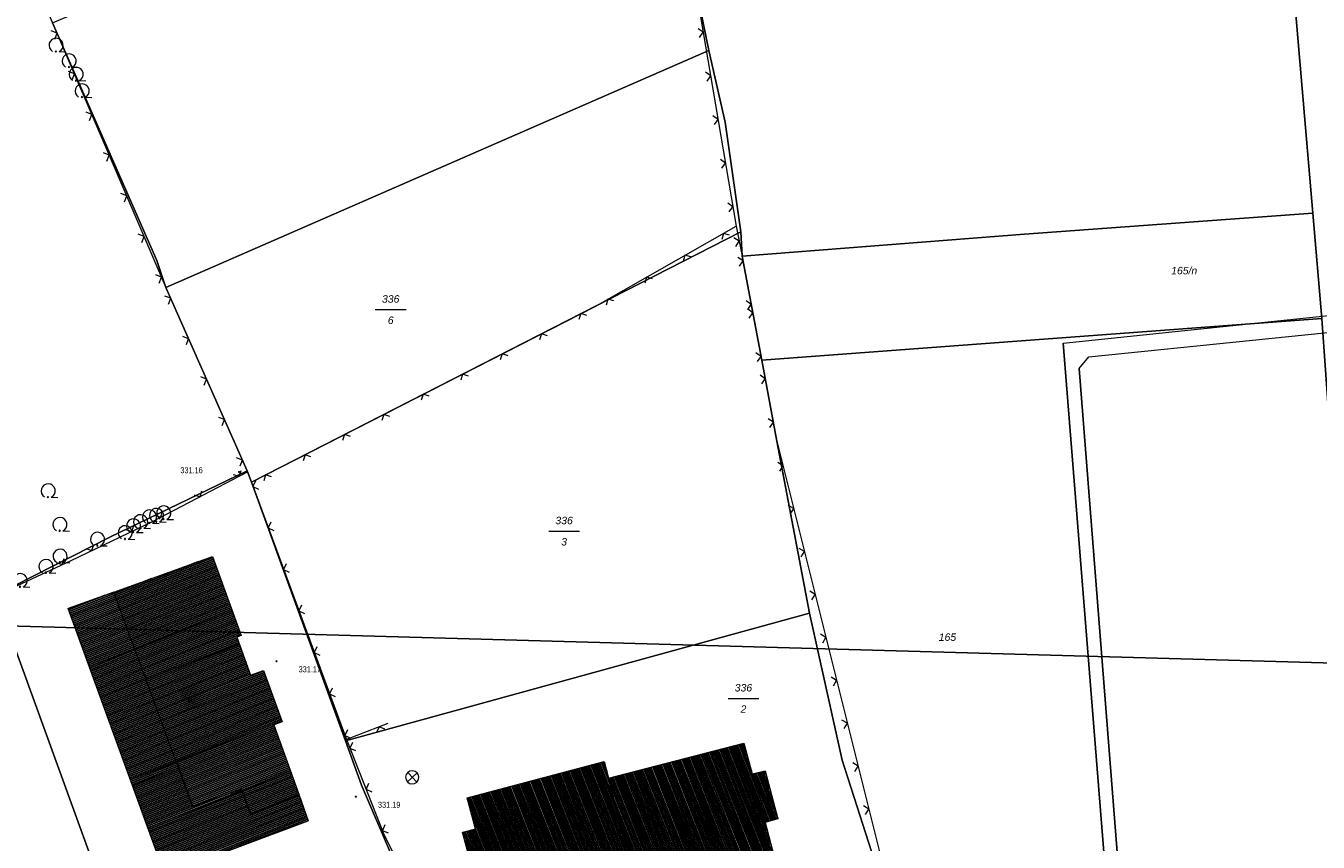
# Model space of a CAD drawing. Header units: metres. Extents: x 345144 to 348639, y 5629211 to 5635235.
# Tile 1014 of 1056: x 347558 to 347704, y 5631172 to 5631265. Entities that reach past the tile are written whole.
import ezdxf
from ezdxf.enums import TextEntityAlignment as Align

# ---------------------------------------------------------------- set-up
doc = ezdxf.new("R2010")
doc.units = ezdxf.units.M
doc.header["$MEASUREMENT"] = 0
for name, color, linetype in [('011 Gebäude', 7, 'Continuous'), ('011 Hausnummer', 7, 'Continuous'), ('028 Geländeform', 7, 'Continuous'), ('028 Geländeform Ausg.', 7, 'Continuous'), ('065-066 Ver_Entsorgung', 7, 'Continuous'), ('081-083 Topographie', 7, 'Continuous'), ('AX Flurstück', 7, 'Continuous'), ('AX Gebäude', 7, 'Continuous'), ('Blatt', 7, 'Continuous'), ('Definitionslinie', 7, 'Continuous'), ('Präsentationsobjekt -Text (punktförmig)', 7, 'Continuous'), ('TEXT', 7, 'Continuous')]:
    doc.layers.add(name, color=color, linetype=linetype)
doc.styles.add('ARIAL', font='arial.ttf', dxfattribs={"height": 1})
doc.styles.add('ARIALIT', font='ariali.ttf', dxfattribs={"height": 1})
pattern_1 = [(201.882352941, (0, 0), (0.074540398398, -0.185590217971), [])]
pattern_2 = [(111.5294117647, (0, 0), (-0.186045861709, -0.07339575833), [])]

# ---------------------------------------------------------------- blocks, each defined once
blk = doc.blocks.new('alk_3504_nrw')
at = {"color": 134, "lineweight": 5, "true_color": 0x00b2b2, "flags": 128}
for points in [[(-0.729333, -0.684), (-0.707333, -0.707333), (0.707333, 0.707333)], [(-0.707333, 0.707333), (0.707333, -0.707333)]]:
    blk.add_lwpolyline(points, dxfattribs=at)
at = {"color": 134, "lineweight": 5, "true_color": 0x00b2b2}
for start, end in [(90, -90), (-90, 90)]:
    blk.add_arc((0, 0), 1, start, end, dxfattribs=at)
blk = doc.blocks.new('alk_043x_nrw')
h = blk.add_hatch(color=7)
edge = h.paths.add_edge_path(flags=0)
edge.add_arc((0, 0), 1, 180, 360, ccw=False)
edge.add_arc((0, 0), 1, 0, 180, ccw=False)
blk = doc.blocks.new('alk_7100_nrwx2')
at = {"true_color": 0x2e2e2e}
h = blk.add_hatch(color=250, dxfattribs=at)
edge = h.paths.add_edge_path(flags=0)
edge.add_arc((0.024073, -0.597267), 0.057254, 180, 360, ccw=False)
edge.add_arc((0.024073, -0.597267), 0.057255, 0, 180, ccw=False)
at = {"color": 250, "lineweight": 5, "true_color": 0x2e2e2e, "flags": 128}
blk.add_lwpolyline([(0.349382, -0.597267), (1, -0.597267)], dxfattribs=at)
at = {"color": 250, "lineweight": 5, "true_color": 0x2e2e2e}
for centre, radius, start, end in [((0.024073, 0.012362), 0.690995, -61.91481688, -118.08518312), ((0.024073, -0.597267), 0.057255, 0, 180), ((0.024073, -0.597267), 0.057254, 180, 0)]:
    blk.add_arc(centre, radius, start, end, dxfattribs=at)

msp = doc.modelspace()

# ---------------------------------------------------------------- hatches: boundary and pattern name
at = {"layer": '011 Gebäude', "true_color": 0x8f8f8f}
h = msp.add_hatch(dxfattribs=at)
h.set_pattern_fill('_USER', color=252, scale=0.2, angle=201.88235294, style=0, pattern_type=0)
h.set_pattern_definition(pattern_1)
h.paths.add_polyline_path([(347568.04, 5631200.74), (347579.205, 5631204.769), (347582.454, 5631195.849), (347581.937, 5631195.661), (347583.509, 5631191.345), (347584.965, 5631191.875), (347587.071, 5631186.092), (347586.131, 5631185.749), (347588.975, 5631177.78), (347588.975, 5631177.78), (347583.448, 5631175.705), (347582.429, 5631178.474), (347576.97, 5631176.466)], flags=0)
h = msp.add_hatch(dxfattribs=at)
h.set_pattern_fill('_USER', color=252, scale=0.2, angle=201.88235294, style=0, pattern_type=0)
h.set_pattern_definition(pattern_1)
h.paths.add_polyline_path([(347568.04, 5631200.74), (347576.97, 5631176.466), (347582.429, 5631178.474), (347583.448, 5631175.705), (347588.975, 5631177.78), (347588.975, 5631177.78), (347589.999, 5631174.91), (347573.81, 5631168.83), (347562.888, 5631198.882)], flags=0)
at = {"layer": 'AX Gebäude', "true_color": 0x4f4f4f}
h = msp.add_hatch(dxfattribs=at)
h.set_pattern_fill('_USER', color=251, scale=0.2, angle=111.52941176, style=0, pattern_type=0)
h.set_pattern_definition(pattern_2)
h.paths.add_polyline_path([(347623.938, 5631179.701), (347639.219, 5631183.663), (347640.149, 5631180.203), (347641.604, 5631180.554), (347643.054, 5631175.112), (347641.607, 5631174.721), (347642.811, 5631170.119), (347642.721, 5631170.102), (347639.007, 5631169.102), (347639.248, 5631168.132), (347638.854, 5631168.038), (347638.623, 5631169.008), (347636.327, 5631168.391), (347635.617, 5631167.169), (347632.764, 5631166.404), (347632.262, 5631168.346), (347629.997, 5631167.767), (347629.266, 5631166.526), (347627.344, 5631166.004), (347626.823, 5631167.966)], flags=0)
h = msp.add_hatch(dxfattribs=at)
h.set_pattern_fill('_USER', color=251, scale=0.2, angle=111.52941176, style=0, pattern_type=0)
h.set_pattern_definition(pattern_2)
h.paths.add_polyline_path([(347626.823, 5631167.966), (347625.084, 5631167.526), (347623.873, 5631168.246), (347621.587, 5631167.639), (347622.096, 5631165.657), (347619.255, 5631164.941), (347618.093, 5631165.649), (347615.807, 5631165.041), (347616.059, 5631164.091), (347615.634, 5631163.988), (347615.403, 5631164.948), (347611.621, 5631163.971), (347611.581, 5631163.962), (347610.355, 5631168.525), (347608.889, 5631168.154), (347607.44, 5631173.617), (347608.886, 5631173.998), (347607.948, 5631177.509), (347623.444, 5631181.592), (347623.938, 5631179.701)], flags=0)
at = {"layer": 'TEXT', "true_color": 0xfeffff}
msp.add_hatch(color=7, dxfattribs=at).paths.add_polyline_path([(347575.513136, 5631189.551965), (347576.338405, 5631187.36553), (347578.115995, 5631188.03648), (347577.290726, 5631190.222916)], flags=0)

# ---------------------------------------------------------------- linework, layer by layer
at = {"layer": '011 Gebäude', "color": 251, "linetype": 'Continuous', "lineweight": 13, "true_color": 0x4f4f4f, "flags": 128}
for points in [[(347568.04, 5631200.74), (347579.205, 5631204.769), (347582.454, 5631195.849), (347581.937, 5631195.661), (347583.509, 5631191.345), (347584.965, 5631191.875), (347587.071, 5631186.092), (347586.131, 5631185.749), (347588.975, 5631177.78), (347588.975, 5631177.78), (347583.448, 5631175.705), (347582.429, 5631178.474), (347576.97, 5631176.466), (347568.04, 5631200.74)], [(347568.04, 5631200.74), (347576.97, 5631176.466), (347582.429, 5631178.474), (347583.448, 5631175.705), (347588.975, 5631177.78), (347588.975, 5631177.78), (347589.999, 5631174.91), (347573.81, 5631168.83), (347562.888, 5631198.882), (347568.04, 5631200.74)]]:
    msp.add_lwpolyline(points, dxfattribs=at)
at = {"layer": '081-083 Topographie', "color": 7, "linetype": 'Continuous', "lineweight": 5, "flags": 128}
for points in [[(347537.027, 5631319.313), (347540.529, 5631311.415), (347540.529, 5631311.415), (347547.574, 5631295.602), (347547.574, 5631295.602), (347558.457, 5631271.171), (347558.457, 5631271.171), (347561.141, 5631265.058), (347561.141, 5631265.058), (347562.984, 5631260.752), (347562.984, 5631260.752), (347573.942, 5631235.157)], [(347632.433, 5631277.944), (347633.421, 5631271.115), (347633.421, 5631271.115), (347638.345, 5631242.102)], [(347638.345, 5631242.102), (347639.023, 5631238.705), (347639.023, 5631238.705), (347640.146, 5631232.723), (347640.146, 5631232.723), (347641.227, 5631226.964), (347641.227, 5631226.964), (347642.946, 5631217.815), (347642.946, 5631217.815), (347657.647, 5631158.878), (347657.647, 5631158.878), (347660.525, 5631148.621), (347660.525, 5631148.621), (347666.871, 5631131.799), (347666.871, 5631131.799), (347668.006, 5631128.732), (347668.006, 5631128.732), (347680.29, 5631097.549)], [(347573.942, 5631235.157), (347583.121, 5631214.452)], [(347690.246, 5631104.883), (347682.776, 5631135.051), (347682.776, 5631135.051), (347675.278, 5631228.882), (347675.278, 5631228.882), (347715.043, 5631233.009)], [(347691.564, 5631105.857), (347684.146, 5631135.864), (347684.146, 5631135.864), (347677.086, 5631226.031), (347677.086, 5631226.031), (347678.156, 5631227.345), (347678.156, 5631227.345), (347715.152, 5631231.085)], [(347525.749, 5631228.038), (347543.083, 5631194.955), (347543.083, 5631194.955), (347563.22, 5631204.331)], [(347563.22, 5631204.331), (347572.409, 5631208.715), (347572.409, 5631208.715), (347583.17, 5631214.32)]]:
    msp.add_lwpolyline(points, dxfattribs=at)
at = {"layer": 'AX Flurstück', "color": 8, "linetype": 'Continuous', "lineweight": 13, "true_color": 0x808080, "flags": 128}
for points in [[(347558.458, 5631271.171), (347561.141, 5631265.058), (347572.91, 5631238.222), (347573.942, 5631235.157), (347583.121, 5631214.451), (347567.615, 5631206.936), (347554.681, 5631200.386), (347543.268, 5631194.596), (347520.498, 5631238.56), (347503.955, 5631270.533), (347486.095, 5631305.071), (347472.833, 5631330.626), (347472.537, 5631331.219), (347500.569, 5631340.299), (347489.06, 5631375.135), (347492.485, 5631376.203), (347493.091, 5631376.415), (347504.71, 5631347.927), (347507.619, 5631341.216), (347524.924, 5631346.821), (347537.028, 5631319.313), (347540.529, 5631311.415), (347558.458, 5631271.171)], [(347712.51, 5631282.705), (347715.827, 5631244.185), (347716.807, 5631232.795), (347720.182, 5631179.635), (347722.991, 5631127.339), (347717.984, 5631123.559), (347711.918, 5631119.201), (347710.657, 5631134.805), (347708.261, 5631178.714), (347704.495, 5631231.672), (347703.479, 5631243.565), (347700.241, 5631281.441), (347698.275, 5631307.869), (347698.075, 5631310.569), (347704.048, 5631311.146), (347703.801, 5631313.987), (347703.21, 5631320.788), (347709.2, 5631321.195), (347710.179, 5631309.817), (347711.084, 5631299.334), (347712.51, 5631282.705)], [(347661.291, 5631296.127), (347675.03, 5631300.66), (347675.947, 5631308.432), (347677.313, 5631308.564), (347693.248, 5631310.103), (347698.075, 5631310.569), (347698.275, 5631307.869), (347700.241, 5631281.441), (347703.479, 5631243.565), (347670.917, 5631241.197), (347639.022, 5631238.705), (347638.885, 5631241.465), (347637.116, 5631253.836), (347635.241, 5631261.958), (347634.622, 5631265.075), (347632.087, 5631277.826), (347654.301, 5631285.38), (347663.938, 5631288.656), (347661.291, 5631296.127)], [(347561.141, 5631265.058), (347628.212, 5631293.514), (347629.528, 5631288.958), (347632.087, 5631277.826), (347634.622, 5631265.075), (347635.241, 5631261.958), (347573.942, 5631235.157), (347572.91, 5631238.222), (347561.141, 5631265.058)], [(347573.942, 5631235.157), (347635.241, 5631261.958), (347637.116, 5631253.836), (347638.885, 5631241.465), (347583.593, 5631213.16), (347583.121, 5631214.451), (347573.942, 5631235.157)], [(347670.917, 5631241.197), (347703.479, 5631243.565), (347704.495, 5631231.672), (347672.091, 5631229.26), (347641.227, 5631226.964), (347640.146, 5631232.723), (347639.022, 5631238.705), (347670.917, 5631241.197)], [(347638.885, 5631241.465), (347639.022, 5631238.705), (347640.146, 5631232.723), (347641.227, 5631226.964), (347642.946, 5631217.815), (347646.638, 5631198.346), (347594.209, 5631183.921), (347583.593, 5631213.16), (347638.885, 5631241.465)], [(347641.227, 5631226.964), (347672.091, 5631229.26), (347704.495, 5631231.672), (347708.261, 5631178.714), (347710.657, 5631134.805), (347666.871, 5631131.799), (347660.321, 5631148.467), (347657.647, 5631158.878), (347650.309, 5631181.765), (347646.638, 5631198.346), (347642.946, 5631217.815), (347641.227, 5631226.964)], [(347567.615, 5631206.936), (347583.121, 5631214.451), (347583.593, 5631213.16), (347594.209, 5631183.921), (347596.027, 5631178.914), (347601.785, 5631165.491), (347606.635, 5631156.778), (347590.324, 5631150.857), (347578.637, 5631142.515), (347572.979, 5631150.05), (347554.681, 5631200.386), (347567.615, 5631206.936)], [(347543.268, 5631194.596), (347554.681, 5631200.386), (347572.979, 5631150.05), (347578.637, 5631142.515), (347548.092, 5631120.711), (347543.644, 5631126.996), (347531.644, 5631142.953), (347519.335, 5631158.713), (347515.417, 5631163.756), (347546.859, 5631187.675), (347543.268, 5631194.596)], [(347594.209, 5631183.921), (347646.638, 5631198.346), (347650.309, 5631181.765), (347657.647, 5631158.878), (347615.96, 5631141.329), (347610.795, 5631149.334), (347606.635, 5631156.778), (347601.785, 5631165.491), (347596.027, 5631178.914), (347594.209, 5631183.921)]]:
    msp.add_lwpolyline(points, dxfattribs=at)
at = {"layer": 'AX Gebäude', "color": 7, "linetype": 'Continuous', "lineweight": 5, "flags": 128}
for points in [[(347623.938, 5631179.701), (347639.219, 5631183.663), (347640.149, 5631180.203), (347641.604, 5631180.554), (347643.054, 5631175.112), (347641.607, 5631174.721), (347642.811, 5631170.119), (347642.721, 5631170.102), (347639.007, 5631169.102), (347639.248, 5631168.132), (347638.854, 5631168.038), (347638.623, 5631169.008), (347636.327, 5631168.391), (347635.617, 5631167.169), (347632.764, 5631166.404), (347632.262, 5631168.346), (347629.997, 5631167.767), (347629.266, 5631166.526), (347627.344, 5631166.004), (347626.823, 5631167.966), (347623.938, 5631179.701)], [(347626.823, 5631167.966), (347625.084, 5631167.526), (347623.873, 5631168.246), (347621.587, 5631167.639), (347622.096, 5631165.657), (347619.255, 5631164.941), (347618.093, 5631165.649), (347615.807, 5631165.041), (347616.059, 5631164.091), (347615.634, 5631163.988), (347615.403, 5631164.948), (347611.621, 5631163.971), (347611.581, 5631163.962), (347610.355, 5631168.525), (347608.889, 5631168.154), (347607.44, 5631173.617), (347608.886, 5631173.998), (347607.948, 5631177.509), (347623.444, 5631181.592), (347623.938, 5631179.701), (347626.823, 5631167.966)]]:
    msp.add_lwpolyline(points, dxfattribs=at)
at = {"layer": 'Blatt', "color": 205, "linetype": 'Continuous', "lineweight": 5, "true_color": 0x873099, "flags": 128}
for points in [[(347381.745, 5631201.846), (347388.783, 5631451.723), (347888.543, 5631437.647), (347881.503, 5631187.771), (347381.745, 5631201.846)], [(347374.708, 5630951.97), (347381.745, 5631201.846), (347881.503, 5631187.771), (347874.464, 5630937.896), (347374.708, 5630951.97)]]:
    msp.add_lwpolyline(points, dxfattribs=at)
at = {"layer": 'Definitionslinie', "color": 7, "linetype": 'Continuous', "lineweight": 5, "flags": 128}
for points in [[(347633.421, 5631271.115), (347638.345, 5631242.102)], [(347561.141, 5631265.058), (347562.984, 5631260.752), (347562.984, 5631260.752), (347573.942, 5631235.157)], [(347561.375, 5631263.24), (347561.638, 5631263.897), (347560.982, 5631264.16)], [(347561.375, 5631263.241), (347561.638, 5631263.897), (347560.982, 5631264.16)], [(347634.219, 5631263.426), (347634.628, 5631264.003), (347634.051, 5631264.412)], [(347634.219, 5631263.426), (347634.628, 5631264.003), (347634.051, 5631264.412)], [(347563.343, 5631258.644), (347563.606, 5631259.3), (347562.949, 5631259.563)], [(347563.343, 5631258.644), (347563.606, 5631259.3), (347562.949, 5631259.563)], [(347635.055, 5631258.497), (347635.465, 5631259.073), (347634.888, 5631259.482)], [(347635.055, 5631258.497), (347635.465, 5631259.073), (347634.888, 5631259.482)], [(347565.311, 5631254.047), (347565.573, 5631254.704), (347564.917, 5631254.967)], [(347565.311, 5631254.048), (347565.574, 5631254.704), (347564.917, 5631254.967)], [(347635.892, 5631253.567), (347636.301, 5631254.144), (347635.725, 5631254.553)], [(347635.892, 5631253.567), (347636.301, 5631254.144), (347635.725, 5631254.553)], [(347567.279, 5631249.451), (347567.542, 5631250.108), (347566.885, 5631250.37)], [(347567.278, 5631249.451), (347567.541, 5631250.107), (347566.885, 5631250.37)], [(347636.729, 5631248.638), (347637.138, 5631249.214), (347636.561, 5631249.623)], [(347636.729, 5631248.638), (347637.138, 5631249.214), (347636.561, 5631249.623)], [(347569.246, 5631244.854), (347569.509, 5631245.511), (347568.853, 5631245.774)], [(347569.247, 5631244.855), (347569.509, 5631245.511), (347568.853, 5631245.774)], [(347637.565, 5631243.708), (347637.975, 5631244.285), (347637.398, 5631244.694)], [(347637.565, 5631243.708), (347637.975, 5631244.285), (347637.398, 5631244.694)], [(347622.412, 5631233.032), (347638.345, 5631242.102)], [(347638.345, 5631242.102), (347639.023, 5631238.705)], [(347571.214, 5631240.258), (347571.477, 5631240.915), (347570.821, 5631241.177)], [(347571.214, 5631240.258), (347571.477, 5631240.914), (347570.821, 5631241.177)], [(347637.578, 5631241.09), (347636.896, 5631241.277), (347636.709, 5631240.595)], [(347637.578, 5631241.09), (347636.896, 5631241.277), (347636.709, 5631240.595)], [(347638.292, 5631239.815), (347638.684, 5631240.404), (347638.096, 5631240.796)], [(347638.292, 5631239.815), (347638.684, 5631240.404), (347638.096, 5631240.796)], [(347633.233, 5631238.617), (347632.551, 5631238.804), (347632.364, 5631238.122)], [(347633.233, 5631238.617), (347632.551, 5631238.804), (347632.364, 5631238.122)], [(347638.724, 5631237.587), (347639.123, 5631238.171), (347638.54, 5631238.57)], [(347638.724, 5631237.587), (347639.123, 5631238.171), (347638.54, 5631238.57)], [(347639.023, 5631238.705), (347640.146, 5631232.723)], [(347573.182, 5631235.662), (347573.445, 5631236.318), (347572.788, 5631236.581)], [(347573.182, 5631235.662), (347573.445, 5631236.318), (347572.788, 5631236.581)], [(347628.888, 5631236.143), (347628.206, 5631236.33), (347628.019, 5631235.648)], [(347628.888, 5631236.143), (347628.206, 5631236.33), (347628.019, 5631235.648)], [(347573.942, 5631235.157), (347583.121, 5631214.452)], [(347574.224, 5631233.287), (347574.479, 5631233.946), (347573.819, 5631234.201)], [(347574.224, 5631233.287), (347574.479, 5631233.946), (347573.819, 5631234.201)], [(347583.593, 5631213.161), (347622.412, 5631233.032)], [(347624.542, 5631233.669), (347623.861, 5631233.857), (347623.673, 5631233.175)], [(347624.542, 5631233.669), (347623.861, 5631233.857), (347623.673, 5631233.175)], [(347639.647, 5631232.673), (347640.046, 5631233.257), (347639.462, 5631233.656)], [(347639.647, 5631232.673), (347640.046, 5631233.257), (347639.462, 5631233.656)], [(347675.278, 5631228.882), (347715.043, 5631233.009)], [(347621.478, 5631231.992), (347620.806, 5631232.21), (347620.588, 5631231.537)], [(347621.478, 5631231.992), (347620.806, 5631232.21), (347620.588, 5631231.537)], [(347639.826, 5631231.717), (347640.225, 5631232.301), (347639.642, 5631232.7)], [(347639.826, 5631231.717), (347640.225, 5631232.301), (347639.642, 5631232.7)], [(347640.146, 5631232.723), (347641.227, 5631226.964)], [(347678.156, 5631227.345), (347715.152, 5631231.085)], [(347576.251, 5631228.716), (347576.505, 5631229.375), (347575.845, 5631229.63)], [(347576.251, 5631228.716), (347576.505, 5631229.375), (347575.845, 5631229.63)], [(347617.028, 5631229.714), (347616.355, 5631229.931), (347616.138, 5631229.258)], [(347617.028, 5631229.714), (347616.355, 5631229.931), (347616.138, 5631229.258)], [(347675.278, 5631228.882), (347682.776, 5631135.051)], [(347612.577, 5631227.436), (347611.904, 5631227.653), (347611.687, 5631226.98)], [(347612.577, 5631227.436), (347611.904, 5631227.653), (347611.687, 5631226.98)], [(347640.749, 5631226.803), (347641.148, 5631227.386), (347640.564, 5631227.786)], [(347640.749, 5631226.803), (347641.148, 5631227.386), (347640.564, 5631227.786)], [(347677.086, 5631226.031), (347678.156, 5631227.345)], [(347641.227, 5631226.964), (347642.946, 5631217.815)], [(347677.086, 5631226.031), (347684.146, 5631135.864)], [(347578.277, 5631224.145), (347578.532, 5631224.805), (347577.872, 5631225.059)], [(347578.277, 5631224.145), (347578.532, 5631224.805), (347577.872, 5631225.059)], [(347608.126, 5631225.158), (347607.453, 5631225.375), (347607.236, 5631224.702)], [(347608.126, 5631225.158), (347607.453, 5631225.375), (347607.236, 5631224.702)], [(347641.226, 5631224.263), (347641.625, 5631224.847), (347641.041, 5631225.246)], [(347641.226, 5631224.263), (347641.625, 5631224.847), (347641.041, 5631225.246)], [(347603.675, 5631222.879), (347603.003, 5631223.097), (347602.785, 5631222.424)], [(347603.675, 5631222.879), (347603.003, 5631223.097), (347602.785, 5631222.424)], [(347580.303, 5631219.574), (347580.558, 5631220.234), (347579.898, 5631220.488)], [(347580.303, 5631219.574), (347580.558, 5631220.234), (347579.898, 5631220.488)], [(347599.225, 5631220.601), (347598.552, 5631220.818), (347598.334, 5631220.145)], [(347599.225, 5631220.601), (347598.552, 5631220.818), (347598.334, 5631220.145)], [(347642.149, 5631219.349), (347642.548, 5631219.932), (347641.964, 5631220.332)], [(347642.149, 5631219.349), (347642.548, 5631219.932), (347641.964, 5631220.332)], [(347594.774, 5631218.323), (347594.101, 5631218.54), (347593.884, 5631217.867)], [(347594.774, 5631218.323), (347594.101, 5631218.54), (347593.884, 5631217.867)], [(347642.946, 5631217.815), (347657.647, 5631158.878)], [(347582.33, 5631215.003), (347582.584, 5631215.663), (347581.925, 5631215.917)], [(347582.33, 5631215.003), (347582.584, 5631215.663), (347581.925, 5631215.917)], [(347590.323, 5631216.044), (347589.65, 5631216.262), (347589.433, 5631215.589)], [(347590.323, 5631216.044), (347589.65, 5631216.262), (347589.433, 5631215.589)], [(347643.277, 5631214.423), (347643.641, 5631215.029), (347643.035, 5631215.393)], [(347643.277, 5631214.423), (347643.641, 5631215.029), (347643.035, 5631215.393)], [(347572.409, 5631208.715), (347583.17, 5631214.32)], [(347581.55, 5631214.04), (347582.224, 5631213.827), (347582.437, 5631214.502)], [(347581.55, 5631214.04), (347582.224, 5631213.827), (347582.437, 5631214.502)], [(347585.872, 5631213.766), (347585.199, 5631213.983), (347584.982, 5631213.31)], [(347585.872, 5631213.766), (347585.199, 5631213.983), (347584.982, 5631213.31)], [(347583.593, 5631213.161), (347594.336, 5631184.079)], [(347584.062, 5631213.333), (347583.767, 5631212.691), (347584.409, 5631212.395)], [(347577.115, 5631211.73), (347577.79, 5631211.518), (347578.002, 5631212.192)], [(347577.115, 5631211.73), (347577.79, 5631211.518), (347578.002, 5631212.192)], [(347572.681, 5631209.42), (347573.355, 5631209.208), (347573.568, 5631209.882)], [(347572.681, 5631209.42), (347573.355, 5631209.208), (347573.568, 5631209.882)], [(347644.487, 5631209.571), (347644.851, 5631210.178), (347644.245, 5631210.542)], [(347644.487, 5631209.571), (347644.851, 5631210.178), (347644.245, 5631210.542)], [(347563.22, 5631204.331), (347572.409, 5631208.715)], [(347569.404, 5631207.836), (347570.071, 5631207.599), (347570.307, 5631208.266)], [(347569.404, 5631207.836), (347570.071, 5631207.599), (347570.307, 5631208.266)], [(347585.795, 5631208.643), (347585.499, 5631208), (347586.142, 5631207.705)], [(347564.892, 5631205.683), (347565.558, 5631205.447), (347565.794, 5631206.113)], [(347564.892, 5631205.683), (347565.558, 5631205.447), (347565.794, 5631206.113)], [(347645.697, 5631204.72), (347646.061, 5631205.326), (347645.455, 5631205.69)], [(347645.697, 5631204.72), (347646.061, 5631205.326), (347645.455, 5631205.69)], [(347543.083, 5631194.955), (347563.22, 5631204.331)], [(347561.553, 5631204.106), (347562.217, 5631203.864), (347562.459, 5631204.528)], [(347561.553, 5631204.106), (347562.217, 5631203.864), (347562.459, 5631204.528)], [(347587.528, 5631203.953), (347587.232, 5631203.31), (347587.874, 5631203.014)], [(347646.907, 5631199.869), (347647.271, 5631200.475), (347646.665, 5631200.839)], [(347646.907, 5631199.869), (347647.271, 5631200.475), (347646.665, 5631200.839)], [(347589.26, 5631199.262), (347588.965, 5631198.62), (347589.607, 5631198.324)], [(347648.117, 5631195.017), (347648.481, 5631195.624), (347647.875, 5631195.988)], [(347648.117, 5631195.017), (347648.481, 5631195.624), (347647.875, 5631195.988)], [(347590.993, 5631194.572), (347590.697, 5631193.93), (347591.339, 5631193.634)], [(347649.327, 5631190.166), (347649.691, 5631190.772), (347649.085, 5631191.136)], [(347649.327, 5631190.166), (347649.691, 5631190.772), (347649.085, 5631191.136)], [(347592.725, 5631189.882), (347592.43, 5631189.24), (347593.072, 5631188.944)], [(347650.537, 5631185.315), (347650.902, 5631185.921), (347650.295, 5631186.285)], [(347650.537, 5631185.315), (347650.902, 5631185.921), (347650.295, 5631186.285)], [(347594.458, 5631185.192), (347594.162, 5631184.549), (347594.805, 5631184.254)], [(347598.987, 5631185.914), (347594.336, 5631184.079), (347594.336, 5631184.079), (347598.598, 5631173.278), (347607.83, 5631155.009)], [(347598.668, 5631185.251), (347598.019, 5631185.532), (347597.738, 5631184.884)], [(347594.999, 5631183.76), (347594.718, 5631183.111), (347595.367, 5631182.83)], [(347651.748, 5631180.463), (347652.112, 5631181.069), (347651.505, 5631181.434)], [(347651.748, 5631180.463), (347652.112, 5631181.069), (347651.505, 5631181.434)], [(347596.835, 5631179.109), (347596.553, 5631178.46), (347597.202, 5631178.179)], [(347652.958, 5631175.612), (347653.322, 5631176.218), (347652.716, 5631176.582)], [(347652.958, 5631175.612), (347653.322, 5631176.218), (347652.716, 5631176.582)], [(347598.67, 5631174.458), (347598.388, 5631173.809), (347599.037, 5631173.528)]]:
    msp.add_lwpolyline(points, dxfattribs=at)
at = {"layer": 'Definitionslinie', "color": 250, "linetype": 'Continuous', "lineweight": 13, "true_color": 0x2e2e2e, "flags": 128}
for points in [[(347568.04, 5631200.74), (347579.205, 5631204.769), (347582.454, 5631195.849), (347581.937, 5631195.661), (347583.509, 5631191.345), (347584.965, 5631191.875), (347587.071, 5631186.092), (347586.131, 5631185.749), (347588.975, 5631177.78)], [(347568.04, 5631200.74), (347562.888, 5631198.882), (347573.81, 5631168.83), (347589.999, 5631174.91), (347588.975, 5631177.78)], [(347568.04, 5631200.74), (347576.97, 5631176.466), (347582.429, 5631178.474), (347583.448, 5631175.705), (347588.975, 5631177.78)]]:
    msp.add_lwpolyline(points, dxfattribs=at)
at = {"layer": 'Präsentationsobjekt -Text (punktförmig)', "color": 251, "linetype": 'Continuous', "lineweight": 13, "true_color": 0x5e5e5e, "flags": 128}
for points in [[(347597.5834, 5631232.66852), (347601.0646, 5631232.66852)], [(347617.1684, 5631207.63352), (347620.6496, 5631207.63352)], [(347637.4254, 5631188.73152), (347640.9066, 5631188.73152)]]:
    msp.add_lwpolyline(points, dxfattribs=at)

# ---------------------------------------------------------------- block references
at = {"layer": '028 Geländeform', "xscale": 0.125, "yscale": 0.125, "rotation": -2.325521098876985}
msp.add_blockref('alk_043x_nrw', (347582.191, 5631214.325), dxfattribs=at)
at = {"layer": '028 Geländeform', "xscale": 0.125, "yscale": 0.125}
for p in [(347586.428, 5631192.933), (347595.388, 5631177.623)]:
    msp.add_blockref('alk_043x_nrw', p, dxfattribs=at)
at = {"layer": '065-066 Ver_Entsorgung', "xscale": 0.75, "yscale": 0.75, "rotation": -2.326036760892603}
msp.add_blockref('alk_3504_nrw', (347601.757, 5631179.812), dxfattribs=at)
at = {"layer": '081-083 Topographie', "xscale": 1.15275, "yscale": 1.15275}
for p, rotation in [((347561.505, 5631262.524), -2.325463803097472), ((347562.984, 5631260.752), -2.325521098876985), ((347563.777, 5631259.246), -2.326094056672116), ((347564.452, 5631257.364), -2.325521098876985), ((347560.604, 5631212.169), -2.325521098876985), ((347572.055, 5631209.227), -2.325521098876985), ((347572.849, 5631209.401), -2.326094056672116), ((347573.666, 5631209.669), -2.325521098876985), ((347561.939, 5631208.365), -2.326094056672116), ((347569.31, 5631207.441), -2.325463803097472), ((347570.242, 5631208.201), -2.325463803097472), ((347571.062, 5631208.683), -2.325463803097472), ((347566.189, 5631206.694), -2.325521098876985), ((347561.956, 5631204.794), -2.326094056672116), ((347560.37, 5631203.627), -2.326094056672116), ((347557.46, 5631202.031), -2.326094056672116)]:
    msp.add_blockref('alk_7100_nrwx2', p, dxfattribs=dict(at, rotation=rotation))

# ---------------------------------------------------------------- texts
at = {"layer": '011 Hausnummer', "color": 250, "true_color": 0x2e2e2e, "style": 'ARIAL', "width": 0.85}
msp.add_text('19a', height=0.6650001, rotation=-69.32100626, dxfattribs=at).set_placement((347576.3, 5631188.6), align=Align.CENTER)
at = {"layer": '028 Geländeform Ausg.', "color": 44, "true_color": 0xb27500, "style": 'ARIAL', "width": 0.8}
for s, height, p in [('331.16', 0.6761367, (347575.573, 5631214.182)), ('331.17', 0.6761366, (347588.928, 5631191.683)), ('331.19', 0.6761367, (347597.888, 5631176.373))]:
    msp.add_text(s, height=height, dxfattribs=at).set_placement(p)
at = {"layer": 'Präsentationsobjekt -Text (punktförmig)', "color": 8, "true_color": 0x808080, "style": 'ARIALIT'}
for s, p in [('165/n', (347688.945, 5631237.075)), ('336', (347599.324, 5631233.87188)), ('6', (347599.324, 5631231.46516)), ('336', (347618.909, 5631208.83688)), ('3', (347618.909, 5631206.43016)), ('165', (347662.206, 5631195.656)), ('336', (347639.166, 5631189.93488)), ('2', (347639.166, 5631187.52816))]:
    msp.add_text(s, height=0.8421, dxfattribs=at).set_placement(p, align=Align.MIDDLE_CENTER)

doc.saveas('drawing.dxf')
